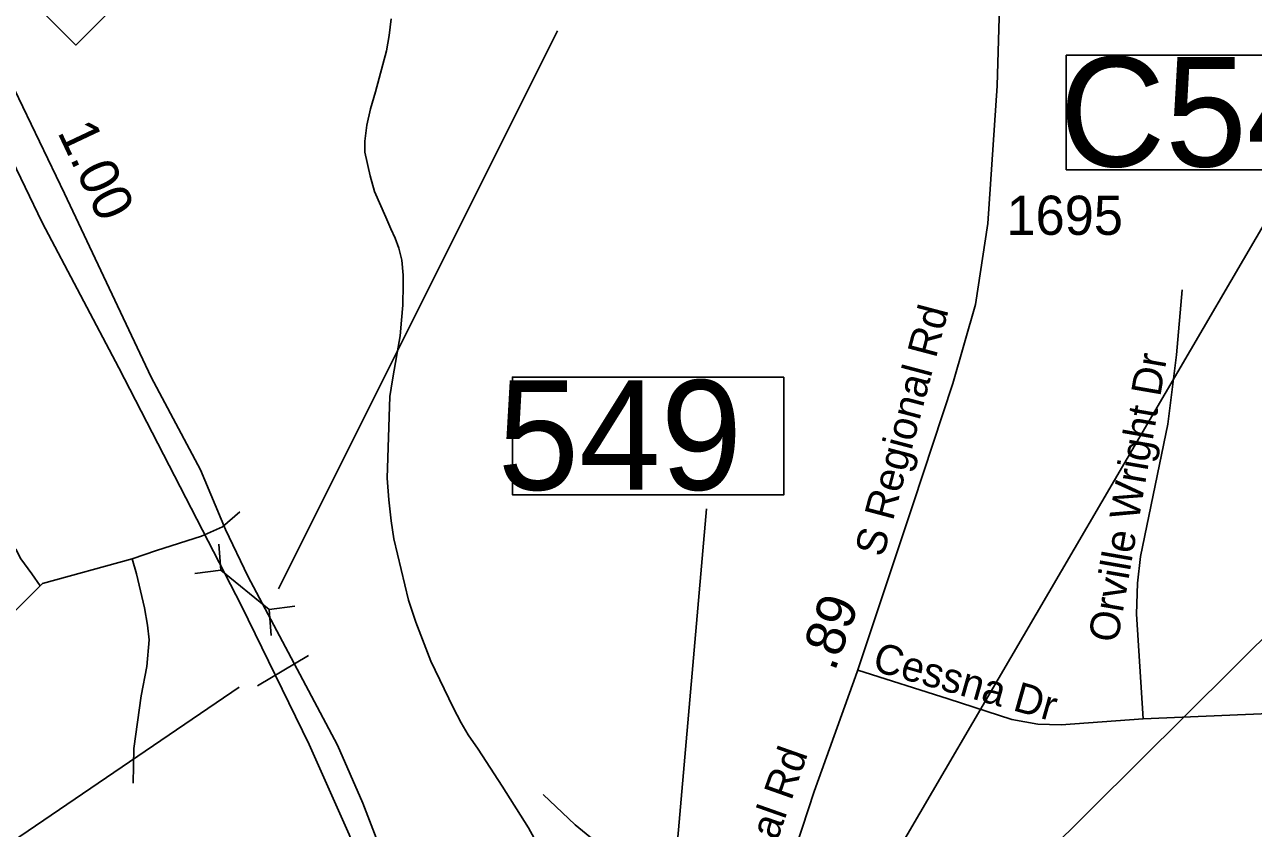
# Model space of a CAD drawing. Extents: x 1662474 to 1856135, y 779280 to 917889.
# Drawn here: x 1715048 to 1718970, y 850667 to 853233 of the extents above; entities that cross this region are included whole.
import ezdxf

# ---------------------------------------------------------------- set-up
doc = ezdxf.new("R2010")
doc.units = 0
for name, color, linetype in [('Exist Hydrographic Misc Water Feature', 7, 'Continuous'), ('Exist Road Non-System Type 51', 7, 'Continuous'), ('Exist Road Non-System Type 51 Label', 7, 'Continuous'), ('Exist Road Primary Interstate Structure Culvert Number Label', 7, 'Continuous'), ('Exist Road Primary Interstate Structure Standard Bridge Number Label', 7, 'Continuous'), ('Exist Road Primary NC Divided Attributed', 7, 'Continuous'), ('Exist Road Primary NC Mileage Hundredths English Label', 7, 'Continuous'), ('Exist Road Primary NC Shield CELL', 7, 'Continuous'), ('Exist Road Primary NC Structure Culvert CELL', 7, 'Continuous'), ('Exist Road Primary NC Structure Culvert Number Label', 7, 'Continuous'), ('Exist Road Primary NC Structure Ovrhead Sign CELL', 7, 'Continuous'), ('Exist Road Primary NC Structure Ovrhead Sign Number Label', 7, 'Continuous'), ('Exist Road Secondary Mileage Tenths English Label', 7, 'Continuous'), ('Exist Road Secondary Structure Culvert Number Label', 7, 'Continuous'), ('Exist Road Secondary Type 51 Attributed', 7, 'Continuous'), ('Exist Road Secondary Type 51 Label', 7, 'Continuous'), ('Exist Road Secondary Type 51 Number Label', 7, 'Continuous')]:
    doc.layers.add(name, color=color, linetype=linetype)

msp = doc.modelspace()

# ---------------------------------------------------------------- linework, layer by layer
at = {"layer": 'Exist Hydrographic Misc Water Feature'}
msp.add_lwpolyline([(1716217.6, 853251.6), (1716211.3, 853197.5), (1716203.2, 853149.3), (1716168.4, 853017.9), (1716152.4, 852964), (1716140, 852911.8), (1716133.8, 852860.2), (1716133.8, 852825.7), (1716151.3, 852749.9), (1716165.1, 852699.6), (1716200.6, 852617.6), (1716216.5, 852581.1), (1716230.5, 852551.4), (1716242.2, 852519.1), (1716252.2, 852481.2), (1716255.9, 852433.4), (1716255.8, 852403.1), (1716255.3, 852337.5), (1716251.3, 852289.1), (1716247.1, 852239.2), (1716236.8, 852185.2), (1716222.5, 852099.3), (1716214.1, 852045.3), (1716204.9, 851785.4), (1716210.7, 851715.5), (1716218.3, 851648.9), (1716226, 851591.3), (1716273.3, 851395), (1716296.9, 851324.8), (1716344.5, 851200.7), (1716415.7, 851052.4), (1716441.6, 851004.2), (1716463.3, 850966), (1716495.2, 850919.5), (1716572.6, 850801.4), (1716656.1, 850669.2), (1716685.7, 850614.4)], dxfattribs=at)
at = {"layer": 'Exist Road Non-System Type 51'}
for p, q in [((1715734.9, 851677.2), (1715679.8, 851629.2)), ((1715679.8, 851629.2), (1715612.8, 851600.2))]:
    msp.add_line(p, q, dxfattribs=at)
for points in [[(1718742.9, 852385.6), (1718724.9, 852178.2), (1718696.8, 851957.5), (1718609.9, 851534.9), (1718600.1, 851450.2), (1718597, 851350.7), (1718618.2, 851016.9)], [(1715097.8, 851441.7), (1715070.6, 851479.4), (1715036.1, 851527), (1715020.2, 851558.8), (1714996.5, 851582.6), (1714985.9, 851593.2), (1714972.6, 851617), (1714951.5, 851640.9), (1714930.4, 851662), (1714906.5, 851677.9), (1714877.4, 851701.7), (1714832.4, 851720.2), (1714795.4, 851728.2), (1714765.6, 851736.4), (1714726.8, 851732.2), (1714661.9, 851731.5), (1714587.1, 851732.6), (1714233.9, 851740.7), (1714037, 851744.6), (1713953.8, 851748), (1713873.4, 851758.9), (1713792.1, 851774), (1713713.1, 851794.2), (1713620.4, 851824.2)], [(1715612.8, 851600.2), (1715469.2, 851554.4), (1715391.2, 851527)], [(1715391.2, 851527), (1715105.1, 851449.2), (1715097.8, 851441.7), (1714988.5, 851331.2), (1714872.1, 851071.8)], [(1715391.2, 851527), (1715404.6, 851479.2), (1715430.9, 851370.9), (1715439.9, 851315.8), (1715445.4, 851268.8), (1715438, 851183.5), (1715420.4, 851089.8), (1715396.5, 850922.4), (1715394.6, 850811.6)], [(1718618.2, 851016.9), (1718356.9, 850997.2), (1718281.8, 851000), (1718198.6, 851014.4), (1717995.4, 851080.4), (1717707.2, 851171.9)], [(1719441.1, 850954.4), (1719206.6, 851032.4), (1719146.4, 851038.6), (1718618.2, 851016.9)], [(1717386.8, 850237), (1716979.4, 850535.5), (1716804.9, 850678.8), (1716703.4, 850775.4)]]:
    msp.add_lwpolyline(points, dxfattribs=at)
at = {"layer": 'Exist Road Primary Interstate Structure Culvert Number Label'}
msp.add_line((1717273.8, 849557.1), (1719701.3, 851970), dxfattribs=at)
at = {"layer": 'Exist Road Primary Interstate Structure Standard Bridge Number Label'}
msp.add_line((1717061.8, 849830.6), (1717224.5, 851687.2), dxfattribs=at)
msp.add_lwpolyline([(1717471.4, 852107.8), (1716605, 852107.8), (1716605, 851732.1), (1717471.4, 851732.1)], close=True, dxfattribs=at)
at = {"layer": 'Exist Road Primary NC Divided Attributed'}
for points in [[(1714454.9, 854537.7), (1714474.4, 854403.7), (1714518.1, 854151.5), (1714614.2, 853761.8), (1714781.1, 853304.7), (1714940.6, 852939.8), (1715103.9, 852601), (1715348.7, 852136.6), (1715740.5, 851377.2), (1715956.3, 850934.8), (1716083.6, 850647.2), (1716249.6, 850215.8), (1716318.7, 849988.5)], [(1716390, 849984.5), (1716372.9, 850056.8), (1716307.6, 850258.1), (1716231.4, 850475.7), (1716128, 850747.7), (1716046.3, 850932.6), (1715760.5, 851472.4), (1715689.7, 851621.2), (1715609.2, 851811.4), (1715452.2, 852106.9), (1715175.2, 852693.1), (1714934.8, 853192), (1714838.5, 853415), (1714729.9, 853713.5), (1714670.2, 853925.2), (1714610.4, 854169.5), (1714564.1, 854390.6), (1714537, 854522.6)]]:
    msp.add_lwpolyline(points, dxfattribs=at)
at = {"layer": 'Exist Road Primary NC Shield CELL'}
msp.add_lwpolyline([(1714878.8, 853500.3), (1715211.8, 853833.3), (1715544.8, 853500.3), (1715211.8, 853167.3)], close=True, dxfattribs=at)
at = {"layer": 'Exist Road Primary NC Structure Culvert CELL'}
for p, q in [((1715668, 851574.1), (1715674.3, 851491)), ((1715591.7, 851480.2), (1715674.3, 851491)), ((1715674.3, 851491), (1715828.3, 851366)), ((1715910.9, 851376.8), (1715828.3, 851366)), ((1715834.7, 851283), (1715828.3, 851366))]:
    msp.add_line(p, q, dxfattribs=at)
at = {"layer": 'Exist Road Primary NC Structure Culvert Number Label'}
msp.add_line((1715858.2, 851431.3), (1716748.9, 853212.7), dxfattribs=at)
at = {"layer": 'Exist Road Primary NC Structure Ovrhead Sign CELL'}
msp.add_line((1715791.3, 851121.7), (1715954.3, 851218.6), dxfattribs=at)
at = {"layer": 'Exist Road Primary NC Structure Ovrhead Sign Number Label'}
msp.add_line((1715733.2, 851117.4), (1712094.3, 848644.3), dxfattribs=at)
at = {"layer": 'Exist Road Secondary Structure Culvert Number Label'}
msp.add_line((1717340.4, 849748.8), (1719083.4, 852732), dxfattribs=at)
msp.add_lwpolyline([(1718372.9, 853134.6), (1719655.8, 853134.6), (1719655.8, 852769.6), (1718372.9, 852769.6)], close=True, dxfattribs=at)
at = {"layer": 'Exist Road Secondary Type 51 Attributed'}
msp.add_lwpolyline([(1717295, 849967.7), (1717385.2, 850242.1), (1717452.7, 850430.4), (1717568, 850784.5), (1717705.9, 851166.8), (1717884, 851702.7), (1718010.5, 852086.8), (1718083.5, 852339.7), (1718122.4, 852597.4), (1718151.8, 853037.1), (1718171.3, 853692.1), (1718171.7, 853705.9)], dxfattribs=at)

# ---------------------------------------------------------------- texts
at = {"layer": 'Exist Road Non-System Type 51 Label'}
for s, rotation, p in [('Orville Wright Dr', 80.1484, (1718536.2, 851256.6)), ('Cessna Dr', 344.1645, (1717750.3, 851172))]:
    msp.add_text(s, height=95, rotation=rotation, dxfattribs=at).set_placement(p)
at = {"layer": 'Exist Road Primary Interstate Structure Standard Bridge Number Label'}
msp.add_text('549', height=350, dxfattribs=at).set_placement((1716557.6, 851747.7))
at = {"layer": 'Exist Road Primary NC Mileage Hundredths English Label'}
msp.add_text('1.00', height=125, rotation=295.289, dxfattribs=at).set_placement((1715151.3, 852890))
at = {"layer": 'Exist Road Secondary Mileage Tenths English Label'}
msp.add_text('.89', height=125, rotation=70.1845, dxfattribs=at).set_placement((1717633.6, 851165.2))
at = {"layer": 'Exist Road Secondary Structure Culvert Number Label'}
msp.add_text('C547', height=350, dxfattribs=at).set_placement((1718350.8, 852779.4))
at = {"layer": 'Exist Road Secondary Type 51 Label'}
for rotation, p in [(75.1969, (1717788.6, 851529.9)), (70.5911, (1717276.8, 850133.4))]:
    msp.add_text('S Regional Rd', height=95, rotation=rotation, dxfattribs=at).set_placement(p)
at = {"layer": 'Exist Road Secondary Type 51 Number Label'}
msp.add_text('1695', height=125, dxfattribs=at).set_placement((1718182, 852561.6))

doc.saveas('drawing.dxf')
